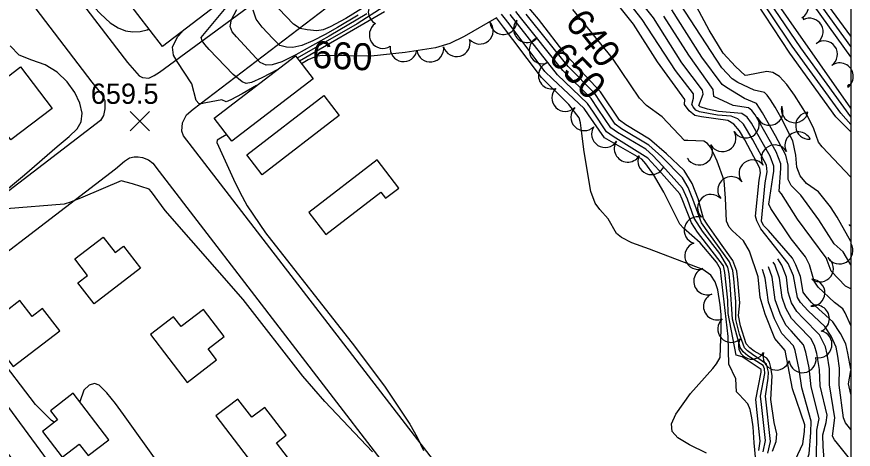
# Model space of a CAD drawing. Extents: x 79600 to 91800, y 75600 to 84400.
# Drawn here: x 89381 to 90002, y 82550 to 82871 of the extents above; entities that cross this region are included whole.
import ezdxf

# ---------------------------------------------------------------- set-up
doc = ezdxf.new("R2010")
doc.units = 0
for name, color, linetype in [('084-090$0$BLDG', 7, 'Continuous'), ('084-090$0$GRID', 7, 'Continuous'), ('084-090$0$INDEX', 7, 'Continuous'), ('084-090$0$INDXLBL', 7, 'Continuous'), ('084-090$0$INTER', 7, 'Continuous'), ('084-090$0$ROAD', 7, 'Continuous'), ('084-090$0$SPOTMARK', 7, 'Continuous'), ('084-090$0$SPOTS', 7, 'Continuous'), ('084-090$0$TREES', 7, 'Continuous')]:
    doc.layers.add(name, color=color, linetype=linetype)

# ---------------------------------------------------------------- blocks, each defined once
blk = doc.blocks.new('084-090$0$SPOTX')
at = {"layer": '084-090$0$SPOTMARK'}
for p, q in [((-0.37, 0.358), (0.351, -0.358)), ((-0.012, 0), (0.347, 0.358)), ((-0.012, 0), (-0.37, -0.358))]:
    blk.add_line(p, q, dxfattribs=at)

msp = doc.modelspace()

# ---------------------------------------------------------------- linework, layer by layer
at = {"layer": '084-090$0$BLDG'}
for points in [[(89500.58, 82914.98), (89513.76, 82897.84), (89546.03, 82922.65), (89560.46, 82903.88), (89489.17, 82849.08), (89461.56, 82884.99)], [(89587.71, 82842.25), (89600.82, 82825.2), (89540.67, 82778.96), (89527.56, 82796.01)], [(89376.59, 82779.94), (89364.7, 82795.54), (89369.74, 82799.37), (89358.2, 82814.52), (89383.84, 82834.04), (89407.25, 82803.29)], [(89608.89, 82812.88), (89620.27, 82798.08), (89562.96, 82754.03), (89551.58, 82768.83)], [(89651.11, 82741.2), (89654.65, 82736.6), (89664.58, 82744.23), (89648.52, 82765.13), (89597.75, 82726.11), (89610.28, 82709.82)], [(89438.27, 82658.38), (89426.36, 82673.92), (89433.46, 82679.35), (89424.03, 82691.66), (89445.11, 82707.81), (89453.9, 82696.34), (89460.21, 82701.17), (89472.75, 82684.8)], [(89392.26, 82648.89), (89383.15, 82660.79), (89362.64, 82645.07), (89371.64, 82633.31), (89365.37, 82628.51), (89378.21, 82611.75), (89412.87, 82638.3), (89400.13, 82654.92)], [(89529.22, 82616.77), (89523.01, 82624.88), (89534.92, 82634.01), (89519.47, 82654.17), (89502.88, 82641.46), (89497.35, 82648.68), (89480.22, 82635.55), (89507.41, 82600.06)], [(89405.94, 82579.04), (89411.13, 82572.27), (89399.96, 82563.71), (89414.63, 82544.56), (89427.31, 82554.28), (89433.85, 82545.74), (89449.28, 82557.57), (89422.88, 82592.02)], [(89555.47, 82574.21), (89545.11, 82587.73), (89528.72, 82575.17), (89566.29, 82526.14), (89584.98, 82540.45), (89573.64, 82555.25), (89580.92, 82560.83), (89565.04, 82581.55)]]:
    msp.add_lwpolyline(points, close=True, dxfattribs=at)
at = {"layer": '084-090$0$GRID'}
msp.add_line((90000, 84000), (90000, 80000), dxfattribs=at)
at = {"layer": '084-090$0$INDEX'}
for points in [[(90000, 82841.48), (89939.74, 82925.29), (89920.47, 82951), (89881.83, 82999.42), (89871.6, 83009.93), (89866, 83016.51), (89861.52, 83026.95), (89857.11, 83035.65), (89850.98, 83043.92)], [(90000, 82803.53), (89931.03, 82902.25), (89882.85, 82963.99), (89859.32, 82998.53), (89853.38, 83013.77), (89851.32, 83021.85), (89852.35, 83027.23), (89848.56, 83034.48), (89845.24, 83039.37)], [(89377.99, 82915.93), (89381.26, 82919.98), (89385.36, 82923.51), (89389.81, 82925.25), (89394.21, 82924.33), (89402.35, 82917.91), (89434.29, 82882.9), (89443.16, 82873.38), (89450.36, 82866.83), (89456.26, 82862.94), (89461.62, 82860.89), (89467.04, 82860), (89472.5, 82860.2), (89477.84, 82861.58), (89479.07, 82862.22)], [(90000, 82565.26), (89996.08, 82570.08), (89994.43, 82573.8), (89991.32, 82598.03), (89991.59, 82610.64), (89990.36, 82619.51), (89989.01, 82626.22), (89985.38, 82634.28), (89980.7, 82641.51), (89968.27, 82653.06), (89962.63, 82659.23), (89960.27, 82663.08), (89957.28, 82679.14), (89953.49, 82688.3), (89933.04, 82714), (89930.29, 82719.94), (89929.09, 82723.33), (89931.92, 82749.98), (89932.84, 82755.5), (89932.5, 82758.95), (89921.3, 82779.98), (89917.34, 82786.57), (89913.04, 82791.69), (89908.54, 82794.32), (89889.18, 82797.07), (89884.06, 82798.03), (89879.91, 82801.52), (89876.62, 82806.18), (89876.82, 82809.98), (89856.45, 82837.81), (89838.65, 82865.67), (89820.16, 82889.14)], [(90000, 82704.63), (89989.91, 82722.54), (89984.95, 82730.36), (89975.85, 82741.47), (89967.12, 82747.66), (89962.39, 82753.37), (89959.88, 82759.59), (89959.21, 82768.52), (89956.81, 82779.25), (89948.32, 82796.27), (89943.8, 82804.09), (89940.42, 82809.67), (89937.93, 82813.14), (89935.82, 82815.02), (89928.3, 82816.76), (89916.16, 82822.52), (89911.99, 82825.27), (89904.26, 82833.42), (89872.97, 82881.02)], [(89637.61, 82877.51), (89625.15, 82869.88), (89613.64, 82863.69), (89608.23, 82861.64), (89603.59, 82860.91), (89596.49, 82861.59), (89591.37, 82862.51), (89586.21, 82865.85), (89575.34, 82877.19)], [(89941.73, 82549.11), (89944.41, 82556.25), (89945.03, 82561.99), (89943.05, 82570.37), (89940.65, 82587.29), (89941.52, 82604.82), (89940.69, 82611.14), (89939.49, 82615.19), (89937.59, 82617.98), (89928.15, 82623.29), (89924.92, 82625.65), (89922.33, 82628.66), (89918.08, 82642.11), (89916.49, 82649.66), (89917.6, 82659.04), (89916.19, 82676.17), (89915.28, 82682.49), (89912.49, 82690.55), (89900.31, 82707.43), (89893.24, 82717.51), (89890.64, 82721.61), (89886.73, 82736.09), (89882.16, 82747.61), (89876.26, 82757.26), (89863.12, 82769.51), (89850.52, 82780.49), (89832.88, 82791.05), (89828.35, 82794.58), (89814.04, 82815.64), (89788.73, 82842.7), (89768.2, 82869.4), (89759.81, 82879.47)], [(89958.83, 82542.82), (89964.2, 82554.52), (89965.57, 82563.76), (89965.72, 82568.64), (89956.63, 82595.3), (89951.1, 82623.85), (89943.55, 82632.65), (89936.26, 82650.62), (89932.57, 82663.15), (89931.09, 82678.33), (89924.7, 82697.31), (89920.23, 82705.02), (89912.01, 82712.55), (89909.61, 82715.13), (89907.68, 82719.68), (89907.03, 82736.72), (89905.91, 82749.86), (89900.79, 82764.2), (89897.97, 82770.17), (89895.76, 82774.52), (89893.64, 82777.33), (89890.88, 82778.88), (89879.01, 82779.37), (89876.58, 82779.47), (89859.83, 82797.05), (89848.32, 82805.42), (89843.11, 82810.76), (89823.08, 82840.56), (89793.54, 82876.61)], [(89800.38, 82784.59), (89799.35, 82792.51), (89798.37, 82796.41), (89790.74, 82806.22), (89770.46, 82826.12), (89749.04, 82854.41), (89742.27, 82863.46), (89738.49, 82868.53), (89737.09, 82870.4), (89712.96, 82856.6), (89702.29, 82851.4), (89691.62, 82848.08), (89669.18, 82844.83), (89644.02, 82842.04), (89608.16, 82842.46), (89603.7, 82842), (89597.31, 82839.22), (89592.31, 82836.26)], [(89362.48, 82733.98), (89386.73, 82754.13), (89410.85, 82775.09), (89419.77, 82782.49), (89425.68, 82788.06), (89428.83, 82793.43), (89429.47, 82799.85), (89427.81, 82807.24), (89424.05, 82815.14), (89418.39, 82823.05), (89411.01, 82830.15), (89402.11, 82835.57), (89392.18, 82839.04), (89382.85, 82842.78), (89376.05, 82849.63)], [(89536.87, 82783.9), (89532.09, 82781.09), (89529.68, 82779.83), (89529.42, 82777.92), (89541.81, 82750.74), (89546.41, 82741.07), (89551.87, 82730.94), (89565.62, 82710.9), (89631.64, 82626.91), (89654.39, 82596.57), (89672.61, 82569.14), (89678.04, 82559.54), (89682.83, 82549.52)], [(89892.84, 82547.52), (89880.14, 82553.83), (89871.52, 82558.97), (89867.25, 82563.75), (89866.92, 82569.33), (89869.98, 82576.5), (89880.91, 82591.86), (89897.62, 82610.42), (89900.2, 82613.75), (89902.96, 82618.43), (89903.73, 82639.55), (89903.73, 82650.32), (89903.03, 82657.72), (89901.29, 82668.74), (89899.3, 82674.7), (89895.98, 82679.56), (89890.14, 82683.78), (89850.5, 82698.79), (89837.38, 82703.66), (89829.66, 82707.44), (89826.06, 82710.57), (89819.83, 82721.33), (89813.59, 82728.18), (89810.16, 82732.98), (89806.92, 82741.65), (89801.97, 82771.19), (89800.38, 82784.59)], [(89644.83, 82548.54), (89609.56, 82585.8), (89593.16, 82604.65), (89548.94, 82661.52), (89491.19, 82727.64), (89481.03, 82741.4), (89479.25, 82743.33), (89466.72, 82747.34), (89458.51, 82749.44), (89429.88, 82737.57), (89420.89, 82733.64), (89416.21, 82732.26), (89373.43, 82728.68)]]:
    msp.add_lwpolyline(points, dxfattribs=at)
at = {"layer": '084-090$0$INTER'}
for points in [[(90000, 82849.08), (89949.85, 82918.4), (89923.01, 82954.56), (89891.11, 82993.84), (89884.07, 83002.67), (89870.01, 83015.9), (89859.46, 83034.3), (89854.33, 83042.57), (89852.43, 83045.06)], [(90000, 82856.9), (89952.98, 82921.09), (89925.56, 82958.12), (89888.83, 83003.13), (89865.5, 83028.96), (89858.15, 83040.02), (89853.59, 83045.97)], [(90000, 82785.89), (89988.7, 82797.03), (89954.6, 82844.36), (89929.85, 82881.75), (89916.51, 82901.81), (89891.01, 82933.62), (89878.13, 82949.38), (89866.15, 82969.9)], [(90000, 82791.41), (89992.56, 82799.72), (89956.41, 82849.41), (89924.76, 82896.87), (89886.57, 82945.71), (89880.64, 82953.26)], [(90000, 82796.93), (89962.73, 82848.2), (89927.9, 82899.56), (89891.18, 82946.44)], [(89574.62, 82832.19), (89562.89, 82825.97), (89555.21, 82822.61), (89551.25, 82821.73), (89548.24, 82822.89), (89541.47, 82828.5), (89523.84, 82847.04), (89520.55, 82850.61), (89518.43, 82853.4), (89517.82, 82855.81), (89543.75, 82887.25), (89558.9, 82902.67)], [(90000, 82642.26), (89995.79, 82651.65), (89994.02, 82654.75), (89987.85, 82659.29), (89975.58, 82670.75), (89972.75, 82675.26), (89969.32, 82687.31), (89966.23, 82693.31), (89955.59, 82706.48), (89940.63, 82729.12), (89939.11, 82732.37), (89942.02, 82752.14), (89942.73, 82756.75), (89942.83, 82760.34), (89940.14, 82767.78), (89933.26, 82780.09), (89926.33, 82792.31), (89923.09, 82796.68), (89919.04, 82799.51), (89901.82, 82801.07), (89893.49, 82802.69), (89888.25, 82804.4), (89887.25, 82805.5), (89890.39, 82813.96), (89889.81, 82816.81), (89874.6, 82837.14), (89853.38, 82870.33), (89837.92, 82890.27)], [(90000, 82609.86), (89997.6, 82621.86), (89996.2, 82628.62), (89992.24, 82636.37), (89986.66, 82644.87), (89970.86, 82659.43), (89966.61, 82664.23), (89964.51, 82667.02), (89962.62, 82678.61), (89959.21, 82687.38), (89956.64, 82692.32), (89938.84, 82712.73), (89935.18, 82716.48), (89933.75, 82719.67), (89936.44, 82748.19), (89937.79, 82756.12), (89937.27, 82761.3), (89927.16, 82780.03), (89920.22, 82791.63), (89916.04, 82795.6), (89911.1, 82797.51), (89901.04, 82798.2), (89887.62, 82800.79), (89884.87, 82802.09), (89882.89, 82804.33), (89881.98, 82806.12), (89883.25, 82810.88), (89883.25, 82814.07), (89869.94, 82831.32), (89845.15, 82869.33), (89832.14, 82885.81)], [(89640.65, 82873.43), (89612.84, 82856.91), (89587.94, 82842.93), (89577.65, 82837.94), (89570.54, 82835.58), (89566.11, 82835.27), (89561.56, 82837.27), (89544.02, 82856.33), (89540.78, 82860.1), (89539.37, 82863.91), (89540.42, 82869.15), (89544.25, 82876.68)], [(89634.22, 82872.37), (89618.99, 82863.39), (89609.8, 82858.16), (89600.63, 82853.35), (89592.41, 82849.92), (89585.89, 82848.53), (89581.1, 82848.62), (89576.09, 82849.98), (89570.9, 82855.13), (89563.06, 82863.51), (89558.71, 82869.53), (89556.28, 82876.17)], [(89653.65, 82878.93), (89633.51, 82865.93), (89589.09, 82840.46)], [(89653.8, 82875.02), (89590.72, 82838.34)], [(89934.99, 82548.55), (89936.62, 82556.97), (89933.66, 82583.79), (89932.98, 82589.86), (89936.08, 82606.67), (89935.83, 82610.11), (89934.88, 82612.7), (89923.39, 82619.76), (89919.95, 82622.78), (89917.87, 82626.02), (89912.22, 82646.88), (89910.51, 82672.74), (89909.65, 82680.69), (89908.64, 82685.45), (89902.75, 82695.57), (89889.88, 82712.11), (89883.61, 82721.95), (89878.74, 82735.98), (89875.06, 82744.2), (89860.17, 82760.66), (89852.89, 82768.35), (89847.77, 82772.99), (89826.71, 82785.3), (89821.84, 82788.84), (89812.52, 82802.71), (89807.24, 82810.59), (89786.19, 82831.27), (89754.9, 82870.7), (89751.28, 82875.09)], [(90000, 82687.33), (89994.16, 82696.9), (89987.6, 82702.89), (89976.29, 82720.59), (89962.92, 82738.91), (89955.59, 82745.98), (89953.42, 82750.5), (89953.38, 82761.28), (89951.63, 82768.48), (89944.12, 82782.99), (89934.29, 82799.9), (89930.02, 82806.92), (89920.99, 82810.59), (89907.71, 82818.75), (89904.37, 82821.03), (89889.29, 82841.4), (89867.11, 82876.37)], [(90000, 82752.21), (89978.75, 82774.9), (89975.91, 82778.34), (89972.6, 82788.09), (89967.51, 82798.2), (89958.16, 82813.15), (89952.51, 82821), (89946.97, 82826.99), (89942.02, 82829.94), (89937.58, 82830.54), (89923.38, 82827.85), (89921.59, 82827.77), (89914.3, 82834.32), (89905.13, 82844.26), (89894.7, 82861.29), (89885.63, 82878.38)], [(89930.57, 82529.06), (89928.26, 82555.35), (89927.4, 82567.02), (89926.55, 82573.71), (89925.28, 82579.86), (89923.56, 82584.19), (89916.98, 82591.02), (89915.1, 82592.98), (89914.57, 82602.62), (89909.41, 82613.53), (89908.84, 82634.08), (89903.79, 82679.04), (89903.26, 82683.93), (89900.24, 82689.29), (89888.22, 82703.65), (89875.81, 82714.55), (89872.99, 82717.43), (89861.11, 82741.11), (89853.53, 82754.17), (89847.69, 82762.24), (89844.86, 82765.53), (89820.54, 82779.55), (89817.11, 82781.57), (89805.2, 82798.39), (89801.97, 82803.2), (89778.48, 82825.26), (89772.95, 82830.65), (89746.48, 82865.88), (89742.75, 82870.71), (89740.61, 82873.14)], [(89931.74, 82549.55), (89932.55, 82556.5), (89930.41, 82577.64), (89929.45, 82587.43), (89933.35, 82607.59), (89933.4, 82609.6), (89919.35, 82619.02), (89914.87, 82620.36), (89908.8, 82651.21), (89908.68, 82661.13), (89906.54, 82681.59), (89905.37, 82686.48), (89886.24, 82711.37), (89881.61, 82718.4), (89874.74, 82735.93), (89873.01, 82739.8), (89857.38, 82757.5), (89849.33, 82766.41), (89823.62, 82782.43), (89818.59, 82785.97), (89808.86, 82800.55), (89804.6, 82806.9), (89782.34, 82828.26), (89747.01, 82872.9)], [(89938.24, 82547.56), (89940.42, 82556.15), (89936.55, 82589.93), (89938.51, 82603.26), (89938.77, 82607.54), (89937.38, 82613.59), (89927.03, 82620.69), (89923.16, 82623.51), (89921, 82625.77), (89917.44, 82635.89), (89914.62, 82646.73), (89914.71, 82660.07), (89913.09, 82676.89), (89912.25, 82682.96), (89909.92, 82689.54), (89894.65, 82710.83), (89889.12, 82718.32), (89882.73, 82736.04), (89879.33, 82744.6), (89874.96, 82751.76), (89859.58, 82767.34), (89849.91, 82775.97), (89829.8, 82788.18), (89825.09, 82791.71), (89814.1, 82807.95), (89809.87, 82814.29), (89790.05, 82834.27), (89759.11, 82873.11)], [(90000, 82669.45), (89995.89, 82671.41), (89985.38, 82682.5), (89981.62, 82692.42), (89960.29, 82721.24), (89948.48, 82739.95), (89946.7, 82741.84), (89947.98, 82758.66), (89947.89, 82762.24), (89944.44, 82771.17), (89931.92, 82793.28), (89928.92, 82798.48), (89926.55, 82801.8), (89924, 82803.62), (89912.68, 82805.37), (89898.21, 82812.04), (89897.83, 82817.25), (89879.63, 82842.66), (89861.24, 82871.72)], [(89558.96, 82820.15), (89548.13, 82813.99), (89539.89, 82809.64), (89536.41, 82808.18), (89533.17, 82809.71), (89521.25, 82807.35), (89517.77, 82806.74), (89516.12, 82806.84), (89514.01, 82809.24), (89510.79, 82821.49), (89499.98, 82837.96), (89497.17, 82842.82), (89496.62, 82848.78), (89500.23, 82856.48), (89503.58, 82860.15)], [(90000, 82513.77), (89985.12, 82533.75), (89982.13, 82537.48), (89980.16, 82542.87), (89979.35, 82552.48), (89979.28, 82561.27), (89981.56, 82570.39), (89982.27, 82575.75), (89977.27, 82597.54), (89976.66, 82609.6), (89974.61, 82621.47), (89972.92, 82627.32), (89970.23, 82632.66), (89960.78, 82642.3), (89955.8, 82647.58), (89951.77, 82655.19), (89948.88, 82663.03), (89946.99, 82677.26), (89943.47, 82687.52), (89942.26, 82689.35)], [(90000, 82542.45), (89990.08, 82554.68), (89987.82, 82557.53), (89986.36, 82560.09), (89988.08, 82573.67), (89984.14, 82598.28), (89984.12, 82610.12), (89982.42, 82620.92), (89981.1, 82626.44), (89976.66, 82635.35), (89964.53, 82647.68), (89959.89, 82652.56), (89956.02, 82659.13), (89953.36, 82666.96), (89952.13, 82678.2), (89948.85, 82686.96), (89945.68, 82691.82)], [(90000, 82459.32), (89983.9, 82491.97), (89971.86, 82517.82), (89968.06, 82527.14), (89966.39, 82532.8), (89965.6, 82536.8), (89968.91, 82547.05), (89970.14, 82562.92), (89970.6, 82571.2), (89963.51, 82596.05), (89961.61, 82609.53), (89958.64, 82623.7), (89957.37, 82627.28), (89948.64, 82636.45), (89943.27, 82647.3), (89938.9, 82659.46), (89936.44, 82677.31), (89934.47, 82683.75)], [(90000, 82480.11), (89998.35, 82481.25), (89997.31, 82481.7), (89995.99, 82479.05), (89982.88, 82506.19), (89977.62, 82518.37), (89973.89, 82532.24), (89973, 82536.06), (89974.42, 82541.29), (89974.8, 82564.61), (89976.34, 82573.2), (89970.39, 82596.79), (89968.99, 82610.89), (89966.65, 82622.43), (89964.81, 82628.02), (89955.59, 82638.37), (89951.72, 82642.6), (89947.52, 82651.24), (89943.89, 82661.24), (89941.58, 82678.08), (89938.9, 82685.83)], [(89408.78, 82570.47), (89406.61, 82571.78), (89394.82, 82583.79), (89365.29, 82622.19), (89358.85, 82630.73), (89353.5, 82636.51), (89348.96, 82639.7), (89344.95, 82640.57), (89341.31, 82639.54), (89335.87, 82635.34), (89333.87, 82633.15), (89334.64, 82630.53), (89359.55, 82602.08), (89427.61, 82509.79), (89441.04, 82490.79), (89480.09, 82426.15), (89492.13, 82406.4), (89516.81, 82375.16), (89524.09, 82365.58)], [(90000, 82591.23), (89998.09, 82599.04), (90000, 82609.01)], [(89512.44, 82503.36), (89460.12, 82576.27), (89454.23, 82584.39), (89447.88, 82592.26), (89442.22, 82598.04), (89438.75, 82599.22), (89434.78, 82598.08), (89430.82, 82594.19), (89427.82, 82585.57)]]:
    msp.add_lwpolyline(points, dxfattribs=at)
at = {"layer": '084-090$0$ROAD'}
for points in [[(89327.51, 83013.93), (89463.16, 82837.32), (89471.84, 82827.37), (89474.23, 82826.21), (89478.88, 82825.81), (89482.93, 82827.67), (89486.83, 82830.18), (89632.76, 82937.4), (89841.66, 83101.77), (89966.69, 83199.04), (89972.57, 83205.06), (89975.04, 83208.23), (89976.89, 83213.5), (89977.15, 83219.45), (89976.71, 83222.35), (89974.54, 83226.88), (89970.93, 83232.4), (89963.56, 83243.78), (89858.71, 83377.13), (89714.27, 83566.26)], [(89000, 83391.62), (89020.35, 83365.48), (89207.15, 83123.1), (89436.56, 82822.81), (89444.13, 82813.52), (89446.3, 82809.15), (89446.36, 82802.88), (89445.32, 82797.91), (89443.17, 82794.25), (89350.23, 82723.29), (89295.57, 82681.9), (89293.29, 82680.17), (89290.18, 82677.16), (89286.28, 82674.66), (89282.88, 82673.11), (89279.67, 82673.16), (89276.8, 82674.65), (89273, 82678.25), (89000, 83034.18)], [(89731.01, 82489.46), (89504.7, 82782.96), (89503.47, 82786.35), (89504.05, 82792.61), (89506.88, 82798.51), (89511.93, 82802.61), (89641.82, 82901.89), (89713.75, 82956.16), (89782.45, 83009.68), (89834.54, 83049.65), (89887.57, 83088.48), (89991.27, 83169.39), (89996.63, 83172.36), (90000, 83173.26)], [(89419.83, 82488.14), (89306.52, 82635.61), (89305.59, 82637.23), (89305.32, 82640.77), (89306.68, 82645.41), (89308.8, 82647.14), (89454.15, 82758.55), (89460.84, 82764.23), (89464.73, 82766.73), (89468.12, 82767.48), (89471.01, 82767.44), (89474.22, 82766.9), (89478.69, 82765.22), (89481.86, 82762.6), (89486.75, 82756.41), (89679.05, 82506.39)]]:
    msp.add_lwpolyline(points, dxfattribs=at)
at = {"layer": '084-090$0$TREES'}
for centre, radius, start, end in [((89958.73, 82879.3), 10, 298.94322, 118.94322), ((89651.85, 82874.98), 10, 61.75848, 241.75848), ((89742.11, 82868.12), 10, 183.4885, 3.4885), ((89759.65, 82862.18), 10, 139.09748, 319.09748), ((89964.03, 82869.72), 0.947, 299.14057, 119.14057), ((89969.37, 82860.16), 10, 299.14057, 119.14057), ((89652.62, 82857.82), 10, 123.38987, 303.38987), ((89724.54, 82861), 10, 220.62007, 40.62007), ((89771.18, 82846.45), 10, 113.35706, 293.35706), ((89668.01, 82847.95), 10, 171.26689, 351.26689), ((89707.35, 82851.7), 10, 196.15167, 16.15167), ((89980.05, 82843.29), 10, 305.58306, 125.58306), ((89687.82, 82847.68), 10, 187.14767, 7.14767), ((89778.1, 82827.71), 10, 107.1897, 287.1897), ((89991.75, 82827.07), 10, 305.99629, 125.99629), ((89998.81, 82819.52), 1.3, 24.49115, 204.49115), ((89788.06, 82811.03), 10, 134.49514, 314.49514), ((89802.11, 82796.79), 10, 134.76734, 314.76734), ((89939.56, 82800.73), 10, 205.12305, 25.12305), ((89958.35, 82802.7), 10, 166.85728, 346.85728), ((89968.98, 82790.47), 10, 95.08633, 275.08633), ((89921.94, 82791.32), 10, 211.08107, 31.08107), ((89817.58, 82784.31), 10, 147.3933, 327.3933), ((89904.69, 82781.2), 10, 209.70653, 29.70653), ((89961.01, 82775.86), 10, 27.67999, 207.67999), ((89834.38, 82773.45), 10, 146.88171, 326.88171), ((89887.32, 82771.3), 10, 209.69263, 29.69263), ((89943.49, 82766.21), 10, 30.01907, 210.01907), ((89851.98, 82764.14), 10, 157.33918, 337.33918), ((89878.55, 82766.29), 0.0963, 209.69263, 29.69263), ((89926.95, 82755.06), 10, 37.98161, 217.98161), ((89911.23, 82742.69), 10, 38.37449, 218.37449), ((89896.24, 82729.5), 10, 44.34919, 224.34919), ((89886.25, 82712.92), 10, 73.52279, 253.52279), ((89999.36, 82717.05), 0.648, 168.663, 348.663), ((89886.72, 82693.89), 10, 109.30915, 289.30915), ((89991.46, 82697.88), 10, 211.39196, 31.39196), ((89977.02, 82684.61), 10, 233.7793, 53.7793), ((89893.36, 82675.02), 10, 109.46433, 289.46433), ((89970.65, 82666.55), 10, 267.38381, 87.38381), ((89900.61, 82656.39), 10, 113.04905, 293.04905), ((89974.02, 82647.32), 10, 292.49631, 112.49631), ((89911.22, 82639.76), 10, 132.01893, 312.01893), ((89926.58, 82627.34), 10, 150.07147, 330.07147), ((89975.96, 82628.26), 10, 259.12536, 79.12536), ((89944.73, 82619.2), 10, 161.58918, 341.58918), ((89964.15, 82617.24), 10, 186.89864, 6.89864)]:
    msp.add_arc(centre, radius, start, end, dxfattribs=at)

# ---------------------------------------------------------------- block references
at = {"layer": '084-090$0$SPOTS', "xscale": 20, "yscale": 20}
msp.add_blockref('084-090$0$SPOTX', (89472.53, 82793.87), dxfattribs=at)

# ---------------------------------------------------------------- texts
at = {"layer": '084-090$0$INDXLBL'}
for s, rotation, p in [('640', 308.6709, (89787.13, 82866.68)), ('660', 357.27477, (89599.86, 82833.4)), ('650', 313.96976, (89774.6, 82840.38))]:
    msp.add_text(s, height=20, rotation=rotation, dxfattribs=at).set_placement(p)
at = {"layer": '084-090$0$SPOTS'}
msp.add_text('659.5', height=15, dxfattribs=at).set_placement((89435.92, 82806.67))

doc.saveas('drawing.dxf')
